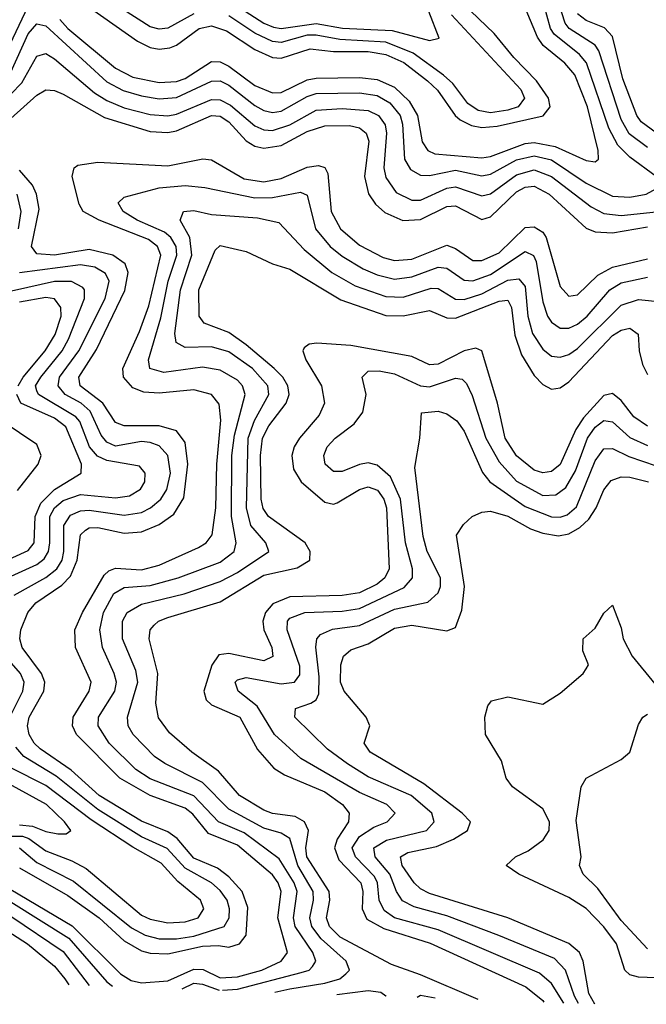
# Model space of a CAD drawing. Header units: inches. Extents: x 501365 to 657855, y 482276 to 547543.
# Tile 826 of 957: x 631270 to 632708, y 483611 to 485870. Entities that reach past the tile are written whole.
import ezdxf

# ---------------------------------------------------------------- set-up
doc = ezdxf.new("R2010")
doc.units = ezdxf.units.IN
doc.header["$MEASUREMENT"] = 0
doc.layers.add('A6438', color=7, linetype='Continuous')

msp = doc.modelspace()

# ---------------------------------------------------------------- linework, layer by layer
at = {"layer": 'A6438', "color": 5}
for points, elevation in [([(632710, 485576.6), (632668.3, 485608.3), (632650, 485641.1), (632598.7, 485798.7), (632590, 485811.3), (632530.5, 485850), (632521.7, 485861.7), (632490, 485960.1)], 3340), ([(631670, 485883.1), (631610, 485850.3), (631590, 485848.4), (631570, 485853.3), (631470, 485917.5)], 3440), ([(631235, 485785), (631290, 485900.9)], 3380), ([(631434.8, 485894.8), (631540.4, 485820.4), (631570, 485806.2), (631590, 485802.5), (631614.7, 485805.3), (631630, 485811.3), (631682.4, 485850), (631710, 485856.1), (631744.7, 485844.7), (631810, 485801.4), (631850, 485782.9), (631870, 485781.7), (631936.8, 485803.2), (631990, 485797.1), (632070, 485796.8), (632110, 485790.3), (632151.7, 485771.7), (632205.5, 485730), (632228.6, 485708.6), (632269.1, 485650), (632280.3, 485640.3), (632306.9, 485626.9), (632330, 485622.5), (632365.6, 485625.6), (632470.9, 485649.1), (632486.8, 485670), (632482.9, 485690), (632455.8, 485730), (632403.5, 485783.5), (632358.6, 485838.6), (632286.7, 485906.7)], 3420), ([(631755.7, 485910), (631830, 485862.3), (631852.9, 485852.9), (631870, 485850), (631950, 485861.4), (632010.4, 485850.4), (632125, 485845), (632210, 485822.5), (632232.4, 485827.6), (632208.8, 485888.8)], 3460), ([(632729.9, 485510), (632670, 485554.4), (632642.2, 485582.2), (632621.3, 485621.3), (632570.6, 485770.6), (632554.2, 485790), (632496.4, 485836.4), (632487.9, 485850), (632470.7, 485910.7)], 3360), ([(631362.1, 485870), (631381.1, 485850), (631490, 485759), (631530, 485738.2), (631590, 485725.8), (631630, 485727.8), (631650, 485735), (631710, 485773.8), (631730, 485773.3), (631750, 485763.2), (631810, 485719), (631850, 485702), (631870, 485703.2), (631930, 485732), (631950, 485736.1), (632050, 485737), (632090, 485732.9), (632130, 485714.9), (632163.4, 485683.4), (632182.8, 485650), (632193.3, 485590), (632206.6, 485570), (632222.5, 485562.5), (632330, 485553.2), (632350, 485556), (632430, 485585.7), (632450, 485588.2), (632498.9, 485578.9), (632570, 485546.8), (632590, 485544.1), (632597.9, 485550), (632597.4, 485570), (632572.7, 485670), (632543.6, 485743.6), (632520.8, 485770), (632470.9, 485810.9), (632457.7, 485830), (632432, 485892)], 3380), ([(632260.7, 485880.7), (632419.5, 485710), (632427.9, 485690), (632413.7, 485670), (632390, 485662.3), (632350, 485656.1), (632321.7, 485661.7), (632297.9, 485677.9), (632263.5, 485723.5), (632242.7, 485742.7), (632172.9, 485792.9), (632110, 485818.5), (632004.4, 485824.4), (631950, 485834.8), (631930, 485834.6), (631870, 485817.5), (631850, 485819.6), (631810, 485838.7), (631750, 485878.5)], 3440), ([(632730.1, 485610.1), (632695.5, 485635.5), (632685.5, 485650), (632653.9, 485733.9), (632630, 485831.3), (632611.6, 485851.6), (632570, 485867.7), (632550, 485883.5)], 3320), ([(631250.1, 485749.9), (631290, 485837.5), (631310, 485860.6), (631330, 485855.7), (631470, 485727.4), (631507.4, 485707.4), (631550, 485695.4), (631590, 485688.3), (631630, 485691.1), (631710, 485728.7), (631730, 485729.4), (631750, 485719.7), (631810, 485673.1), (631830, 485661.9), (631850, 485657.4), (631870, 485660), (631930, 485693.9), (631950, 485700.3), (632050, 485702.2), (632090, 485695.7), (632119.1, 485679.1), (632142.7, 485650), (632148.3, 485630), (632152.7, 485550), (632166.5, 485526.5), (632190, 485513), (632210, 485512.3), (632270, 485524.9), (632330, 485511.7), (632350, 485515.4), (632410, 485548.4), (632450, 485557.9), (632490, 485548.2), (632570, 485494.6), (632630, 485465.3), (632670, 485463.2), (632707.4, 485470), (632744.6, 485490)], 3360), ([(631250, 485699.1), (631275, 485725), (631310, 485786.6), (631330, 485792.3), (631350, 485780.1), (631442.2, 485702.2), (631470, 485684.3), (631510, 485668.1), (631570, 485652.8), (631610, 485649.5), (631630, 485653.3), (631710, 485686.5), (631730, 485686.2), (631754.2, 485674.2), (631810, 485626.1), (631830, 485617.1), (631850, 485615.6), (631890, 485628.9), (631950, 485662.4), (632010, 485666.3), (632070, 485661.4), (632093.4, 485650), (632108.7, 485628.7), (632111.9, 485610), (632105.4, 485530), (632110, 485508.2), (632133.5, 485473.5), (632170, 485455.6), (632190, 485456.2), (632250, 485483.1), (632270, 485486.9), (632330, 485466), (632350, 485470.7), (632410, 485514.1), (632450, 485525.2), (632490, 485510.2), (632581, 485441), (632610, 485425.4), (632650, 485420.5), (632730, 485428.8)], 3340), ([(631250, 485643), (631310, 485696.9), (631330, 485709.2), (631350, 485707.4), (631370, 485699.3), (631465.3, 485645.3), (631570, 485613.4), (631610, 485611), (631630, 485614.9), (631710, 485650.4), (631730, 485648.6), (631750, 485635.8), (631790, 485592.3), (631810, 485579.9), (631830, 485575), (631870, 485581.6), (631930, 485613.4), (631970, 485626.8), (632027, 485627), (632050, 485621.5), (632065.4, 485610), (632071.3, 485591.3), (632061.4, 485510), (632070.4, 485470.4), (632086.5, 485446.5), (632107.5, 485427.5), (632149.4, 485409.4), (632190, 485411.7), (632250, 485441.2), (632270, 485443.3), (632330, 485411.8), (632350, 485417.4), (632410, 485475.1), (632430, 485485.6), (632450, 485487.7), (632485.1, 485470), (632570, 485391.9), (632590, 485383.3), (632630, 485381.1), (632710, 485394.8)], 3320), ([(631250, 483874.8), (631391.1, 483791), (631501.6, 483681.6), (631526.3, 483666.3), (631550, 483660.4), (631610, 483665.5), (631670, 483692), (631691.3, 483691.3), (631730, 483672), (631770, 483674.5), (631825.4, 483690), (631870.3, 483710), (631884.4, 483730), (631862.4, 483810), (631870, 483870), (631863, 483890), (631850, 483908.2), (631770, 483976.4), (631703.1, 484003.1), (631667.3, 484047.3), (631650, 484061.6), (631570, 484090.5), (631500.4, 484130), (631400.7, 484230), (631391.4, 484250), (631393.2, 484270), (631429.9, 484330), (631434.2, 484350), (631398.6, 484430), (631397, 484470), (631414.3, 484510), (631464.5, 484595.5), (631474.5, 484605.5), (631490, 484611.6), (631550, 484608.1), (631590, 484619), (631680.6, 484659.4), (631698, 484670), (631711.7, 484688.3), (631720.3, 484750), (631722.7, 484850), (631731.5, 484951.5), (631727.8, 484987.8), (631710, 485010.3), (631670, 485020.7), (631590, 485013.4), (631555.4, 485015.4), (631530, 485025.8), (631508.2, 485050), (631507.1, 485070), (631545.4, 485154.6), (631566.4, 485213.6), (631594.2, 485330), (631586.3, 485350), (631565.7, 485365.7), (631452.6, 485410), (631416.1, 485430), (631407.1, 485447.1), (631390.9, 485510), (631395.2, 485530), (631403.6, 485536.4), (631450, 485542.8), (631610, 485534.9), (631690.6, 485550.6), (631710, 485548.1), (631784.9, 485504.9), (631830, 485497.8), (631870, 485505.8), (631930, 485531.7), (631955.6, 485535.6), (631970.6, 485530.6), (631977, 485517), (631984.9, 485430), (632006.1, 485390), (632050, 485352.4), (632104.2, 485324.2), (632130, 485317.6), (632170, 485320.4), (632250, 485352.5), (632270, 485345.1), (632310, 485317.5), (632330, 485317.6), (632370, 485335.3), (632430, 485393.1), (632450, 485395), (632470, 485382.7), (632477.9, 485370), (632510, 485257.6), (632530, 485236.1), (632550, 485239), (632596.2, 485283.8), (632630, 485302.1), (632710, 485321.4)], 3280), ([(631270, 483924.5), (631381.2, 483861.2), (631452.7, 483810), (631510, 483757.3), (631550, 483734.1), (631570, 483728.4), (631610, 483727.4), (631690, 483744.9), (631726.5, 483746.5), (631750, 483742.4), (631774.9, 483750), (631790, 483770), (631793.3, 483833.3), (631780.4, 483870), (631750, 483903.9), (631723.8, 483923.8), (631670, 483946.4), (631631.8, 483991.8), (631610, 484007.1), (631550, 484031.2), (631452.4, 484090), (631388.3, 484148.3), (631317.1, 484197.1), (631303.3, 484210), (631291.9, 484230), (631288.4, 484250), (631292.1, 484270), (631325.6, 484330), (631328, 484350), (631320.7, 484370), (631276.3, 484430), (631270.5, 484450), (631272.9, 484470), (631289.4, 484510), (631307.8, 484532.2), (631366.9, 484573.1), (631386.8, 484593.2), (631402.5, 484630), (631410, 484688.4), (631421, 484699), (631430, 484704), (631450, 484705.1), (631510, 484692.4), (631550, 484695.5), (631590, 484712.2), (631624, 484736), (631647.2, 484772.8), (631656, 484850), (631650, 484900.2), (631630, 484926.6), (631590, 484938.6), (631510, 484938.4), (631490, 484946.1), (631461.1, 484990), (631409.4, 485030), (631406, 485050), (631446.9, 485113.1), (631511.6, 485248.4), (631519.1, 485290), (631512.6, 485310), (631484.1, 485330), (631430, 485342.4), (631350, 485330), (631310, 485332.8), (631297.6, 485350), (631315, 485435), (631309.1, 485470), (631300, 485490), (631270, 485524.9)], 3320), ([(631735.4, 483643.4), (631770, 483646.2), (631916, 483684), (631934.5, 483690), (631942.3, 483697.7), (631949.9, 483710), (631942.4, 483730), (631902.1, 483790), (631898.4, 483810), (631906.5, 483870), (631899.6, 483890), (631865.4, 483945.4), (631785, 484005), (631726.1, 484030), (631669.6, 484089.6), (631570, 484128.5), (631536.5, 484150), (631475.7, 484210), (631450.6, 484250), (631451.2, 484270), (631488.3, 484330), (631492.1, 484350), (631487.4, 484370), (631460.2, 484430), (631454.2, 484470), (631462.4, 484510), (631486.6, 484553.4), (631510, 484567.5), (631570, 484571.8), (631634.1, 484590), (631730, 484625.2), (631762.1, 484650), (631766.6, 484670), (631756, 484730), (631757.3, 484870), (631763.3, 484916.7), (631787.3, 485010), (631781.1, 485030), (631770, 485042.9), (631730, 485065.7), (631690, 485072.5), (631600.8, 485060.8), (631569.1, 485070), (631565.5, 485090), (631594, 485186), (631610.9, 485270), (631630.5, 485330), (631629.2, 485350), (631617.1, 485370), (631602.3, 485382.3), (631540.1, 485410), (631507.4, 485430), (631496.2, 485450), (631510, 485463.1), (631590, 485484.2), (631649.8, 485489.8), (631694.7, 485485.3), (631810, 485461.1), (631850, 485461.7), (631914.4, 485474.4), (631930, 485467.5), (631948.6, 485390), (631982.4, 485350), (632010, 485327.7), (632058.5, 485298.5), (632090, 485284.7), (632130, 485275.1), (632170, 485280.2), (632230, 485302.5), (632250, 485299.6), (632290, 485272.4), (632310, 485270.9), (632350, 485285.3), (632430, 485338.1), (632448.8, 485328.8), (632455.1, 485315.1), (632470, 485222.8), (632481, 485190), (632490, 485175.8), (632510, 485162.3), (632530, 485162.6), (632550, 485171.8), (632572.1, 485190), (632623.7, 485250), (632650, 485266), (632710, 485279.2)], 3260), ([(631267.5, 485390), (631273.6, 485430), (631264.8, 485470)], 3340), ([(631855.5, 483639), (631890, 483647.1), (631970, 483659.7), (632004.4, 483670), (632018.7, 483681.3), (632027.1, 483690), (632018.9, 483710), (631961.9, 483761.9), (631940.3, 483790), (631935.6, 483810), (631944, 483850), (631943.4, 483870), (631908.4, 483930), (631890, 483991.4), (631870, 484003.6), (631830, 484015.1), (631750, 484059.2), (631690, 484120.2), (631603.4, 484163.4), (631579.6, 484179.6), (631530.7, 484230), (631519.4, 484250), (631517.7, 484270), (631541.4, 484350), (631537.1, 484377.1), (631506.2, 484450), (631506.5, 484490), (631516.7, 484510), (631550, 484529), (631647.4, 484552.6), (631730, 484581.5), (631770, 484601.5), (631841.5, 484650), (631835, 484670), (631800.9, 484710), (631790.3, 484750.3), (631794.8, 484910), (631809.1, 484950.9), (631841.7, 485010), (631839.6, 485030), (631804.6, 485070), (631750, 485108), (631710, 485119.8), (631650, 485118.2), (631629.1, 485129.1), (631626.1, 485150), (631639.3, 485250), (631665.5, 485330), (631661, 485370), (631638.3, 485410), (631646.3, 485430), (631670, 485431.9), (631710, 485423.1), (631815.6, 485415.6), (631865, 485405), (631922.7, 485342.7), (631986.2, 485290), (632039.8, 485259.8), (632110, 485235.2), (632150, 485233.6), (632214, 485254), (632230, 485253.3), (632270, 485229.1), (632290, 485228.1), (632330, 485240.9), (632390, 485272.1), (632415.3, 485275.3), (632430, 485258), (632435.6, 485190), (632446.8, 485150), (632470, 485113.8), (632490, 485098.3), (632510, 485095.5), (632530, 485101.7), (632550, 485115.5), (632650, 485214.8), (632690, 485228.1), (632742.6, 485222.6)], 3240), ([(632322.1, 483622), (632190, 483678.9), (632122.9, 483702.9), (632005.3, 483765.3), (631980.9, 483790), (631974.2, 483810), (631981.6, 483850), (631980, 483870), (631929.1, 483950), (631926.8, 483970), (631932.5, 484010), (631923.8, 484030), (631902.4, 484042.4), (631850, 484048.7), (631830, 484056.3), (631774.9, 484090), (631726.5, 484146.5), (631665.4, 484190), (631613.8, 484233.8), (631588.4, 484268.4), (631582.5, 484302.5), (631587.3, 484370), (631567.2, 484450), (631569.9, 484470), (631579, 484481), (631588.7, 484490), (631610, 484498.5), (631730, 484534.4), (631830, 484595.9), (631907.1, 484612.9), (631935.7, 484630), (631936.9, 484650), (631925.1, 484670), (631841, 484730), (631828.9, 484748.9), (631824.4, 484770), (631822.6, 484870), (631827.6, 484910), (631841.6, 484938.4), (631881.4, 484990), (631888.4, 485010), (631885.3, 485030), (631873.6, 485050), (631854.1, 485070), (631790, 485124.1), (631750, 485152.2), (631693.6, 485173.6), (631681.7, 485190), (631680.9, 485250), (631718.4, 485341.6), (631730, 485351.6), (631790, 485337.9), (631850, 485310.1), (631890, 485298), (632007.3, 485227.3), (632110, 485191.6), (632150, 485190.7), (632210, 485203.2), (632250, 485185.7), (632270, 485185), (632370, 485224.1), (632390, 485226.5), (632398.4, 485210), (632406.1, 485146.1), (632421, 485101), (632450, 485053.6), (632470, 485033.4), (632490, 485022.2), (632510, 485025.7), (632530, 485039.2), (632630, 485145.2), (632650, 485157.5), (632670, 485162.3), (632688.6, 485148.6), (632691.2, 485110), (632698.9, 485078.9), (632710, 485055.9)], 3220), ([(631257.7, 484550), (631330, 484590.2), (631355.7, 484610), (631367.6, 484630), (631371.8, 484650), (631371.3, 484710), (631386.8, 484733.2), (631410, 484743.2), (631430, 484745), (631510, 484733.6), (631550, 484739.7), (631570.7, 484750), (631594.3, 484770), (631607.9, 484792.1), (631616, 484830), (631610, 484870), (631590, 484892.1), (631570, 484900.4), (631550, 484902.3), (631490, 484891.8), (631470, 484900.6), (631457, 484917), (631432.2, 484972.2), (631411.3, 484990), (631374.9, 485010), (631358.9, 485030), (631362, 485050), (631405.9, 485110), (631466.3, 485230), (631475.5, 485270), (631467.4, 485287.4), (631442.6, 485302.6), (631410, 485307.7), (631270, 485289)], 3340), ([(631242.1, 484590), (631310, 484620.1), (631326.6, 484633.4), (631336.4, 484650), (631339.8, 484670), (631339.3, 484730), (631350, 484750), (631370, 484766.9), (631410, 484780.5), (631490, 484773), (631522.5, 484777.5), (631547.3, 484792.7), (631557.6, 484810), (631558.3, 484830), (631545.4, 484845.4), (631470, 484858.5), (631449, 484869), (631430.2, 484890.2), (631408.4, 484948.4), (631399.3, 484959.3), (631313.3, 485010), (631310, 485018.2), (631306.8, 485030), (631318.8, 485050), (631367.8, 485110), (631382.7, 485137.3), (631418.7, 485230), (631419.4, 485250), (631415.5, 485255.5), (631389.1, 485269.1), (631350, 485269.4), (631190, 485233.6)], 3360), ([(631266.9, 485030), (631278.5, 485050), (631328.8, 485110), (631351.9, 485148.1), (631365.3, 485190), (631365.1, 485210), (631350, 485229.3), (631330, 485232.7), (631270, 485221.7)], 3380), ([(632710, 484937.6), (632678.7, 484958.7), (632650, 484996.1), (632630, 485012.4), (632610, 485008), (632563.3, 484956.7), (632546.3, 484930), (632510, 484849.7), (632490, 484833.6), (632470, 484830.7), (632450, 484836.7), (632410, 484869.1), (632383.8, 484910), (632366, 484990), (632335.3, 485095.3), (632330, 485110.1), (632316.2, 485116.2), (632290, 485110), (632230, 485079.8), (632210, 485078.3), (632170, 485097.2), (632030, 485122.2), (631952.2, 485127.8), (631934.6, 485125.4), (631922.8, 485117.2), (631919.6, 485110), (631926.7, 485090), (631962.6, 485030), (631969.3, 484990), (631957.5, 484962.5), (631911.9, 484910), (631900.3, 484890), (631894.3, 484870), (631898.7, 484838.7), (631916, 484810), (631970, 484763), (631990, 484758.3), (631998.7, 484761.3), (632050, 484792.2), (632070, 484798.2), (632091, 484791), (632105.5, 484770), (632112, 484750), (632117.7, 484610), (632108.1, 484590), (632090, 484574.8), (632050, 484555.4), (632010, 484549.3), (631890, 484545.8), (631850.7, 484530), (631834.5, 484510), (631828.4, 484490), (631830.5, 484470), (631848.5, 484430), (631850.8, 484409.2), (631830, 484398.9), (631750, 484415.8), (631727.2, 484412.8), (631710.8, 484389.2), (631692.7, 484330), (631698.4, 484310), (631710, 484298.2), (631775, 484270), (631816.1, 484196.1), (631853.1, 484153.1), (631877.4, 484137.4), (631970, 484099), (632010.7, 484070), (632026.1, 484050), (632024.2, 484030), (631998.6, 483990), (631992.2, 483970), (632002.4, 483942.4), (632052.6, 483890), (632057.4, 483870), (632056.1, 483830), (632066.7, 483806.7), (632105.5, 483785.5), (632211.6, 483751.6), (632431.3, 483651.3), (632470, 483619.7), (632472.8, 483616.1)], 3180), ([(632518.3, 483614.2), (632490, 483658.7), (632462.5, 483682.5), (632230, 483782.5), (632130, 483810), (632106.2, 483826.2), (632095.2, 483850), (632091, 483890), (632084.4, 483904.4), (632040.7, 483950), (632033.3, 483970), (632050, 483996.1), (632082.6, 484017.3), (632113.6, 484030), (632131.5, 484050), (632112.1, 484070), (632050, 484097.1), (631915.1, 484175.1), (631855, 484230), (631815.1, 484295.1), (631771.5, 484330), (631764.9, 484350), (631770, 484355.5), (631790, 484361.1), (631870, 484346.2), (631900.8, 484350), (631912.7, 484367.3), (631912.7, 484387.3), (631883.9, 484470), (631884.5, 484490), (631890, 484496.8), (631924.2, 484510), (632010, 484513.3), (632050, 484519.4), (632152.3, 484567.7), (632171.3, 484590), (632171, 484610), (632155.1, 484670), (632143.5, 484770), (632121.1, 484821.1), (632090, 484847.9), (632070, 484853.3), (632050, 484849.9), (632010, 484833.5), (631990, 484833.2), (631971.3, 484850), (631967.7, 484870), (631975.4, 484890), (631994, 484910), (632037.4, 484942.6), (632057.6, 484970), (632064.9, 485010), (632055.7, 485050), (632070, 485063.5), (632095.2, 485064.8), (632130, 485057.7), (632190, 485030.3), (632210, 485027.9), (632270, 485047.9), (632285.5, 485045.5), (632295.4, 485035.4), (632307.8, 485007.8), (632339.6, 484910), (632370, 484855.5), (632410, 484811.1), (632470, 484778.7), (632500.2, 484779.8), (632523.2, 484796.8), (632544.9, 484835.1), (632572.3, 484910), (632590, 484935.1), (632610, 484950.3), (632630, 484947.6), (632670, 484911.3), (632710, 484892.8)], 3160), ([(631210, 484616.4), (631290, 484652.4), (631303.4, 484670), (631305.6, 484730), (631318.9, 484761.1), (631350, 484792.5), (631411.4, 484830), (631412, 484850), (631376.1, 484936.1), (631350, 484955.9), (631273.4, 484990), (631263.6, 485010)], 3380), ([(632552, 483612.9), (632543, 483630), (632522.3, 483690), (632496.7, 483716.7), (632369.3, 483769.3), (632250, 483814.3), (632175.2, 483835.2), (632148.7, 483848.7), (632134.8, 483870), (632119.3, 483910), (632086, 483950), (632082.6, 483970), (632112, 483988), (632203.2, 484010), (632221.2, 484030), (632215.8, 484050), (632168.3, 484090), (632070, 484133), (632022.6, 484162.6), (631976.4, 484196.4), (631901.7, 484270), (631903.1, 484290), (631938.2, 484301.8), (631950.2, 484309.8), (631956.6, 484323.5), (631957.4, 484362.6), (631949.7, 484430.3), (631952, 484450), (631960.5, 484459.5), (631988.1, 484471.9), (632050, 484479.9), (632130, 484517.7), (632206.3, 484533.7), (632230, 484555), (632235.4, 484570), (632235.4, 484590), (632205.3, 484650), (632195.5, 484684.5), (632177, 484843), (632188.1, 484910), (632191.8, 484968.2), (632230, 484972.2), (632250, 484965.7), (632273.1, 484950), (632290, 484925.8), (632331.5, 484831.5), (632348.7, 484810), (632430, 484753.3), (632490, 484729.4), (632510, 484728.9), (632525.8, 484734.2), (632547.4, 484752.6), (632590, 484858.2), (632610, 484885.3), (632630, 484886.2), (632667.6, 484867.6), (632730, 484846.7)], 3140), ([(631265.6, 484790), (631312.9, 484850), (631320, 484870), (631310, 484895.1), (631230, 484948.8)], 3420), ([(632589.4, 483611.3), (632575.8, 483635.8), (632562.7, 483710), (632554.1, 483730), (632530, 483751.2), (632390, 483810), (632210, 483865.6), (632190, 483876), (632175.4, 483890), (632147.5, 483930), (632144.1, 483950), (632160.7, 483959.3), (632226.4, 483973.6), (632265.1, 483990), (632297.8, 484010), (632304.3, 484030), (632285.6, 484050), (632197.3, 484117.3), (632074.1, 484190), (632060.3, 484210), (632073.6, 484250), (632065.2, 484270), (632014.8, 484330), (632006.5, 484350), (632006.8, 484390), (632013.3, 484410), (632030, 484424.2), (632070, 484438.2), (632130, 484474.2), (632170, 484481.2), (632250, 484467.8), (632270, 484475.5), (632284.6, 484515.4), (632290.3, 484570), (632272.2, 484687.8), (632288.1, 484711.9), (632308.4, 484730), (632330, 484740.1), (632350, 484742.9), (632390, 484730.8), (632442, 484702), (632470, 484691.8), (632506, 484686), (632530, 484690.9), (632555.3, 484704.7), (632575.8, 484724.2), (632592.3, 484750), (632610, 484791.7), (632627, 484813), (632650, 484821.4), (632670, 484820.7), (632712.7, 484810)], 3120), ([(632750, 483671.6), (632690, 483673.8), (632670, 483678.8), (632658.5, 483690), (632639.4, 483750), (632610, 483788.9), (632570, 483830.9), (632530, 483856.6), (632415, 483910), (632386.4, 483930), (632407.8, 483950), (632436.3, 483963.7), (632471.1, 483988.9), (632484.8, 484010), (632485.8, 484030), (632470, 484060.1), (632400.3, 484110), (632386.3, 484130), (632375.6, 484170), (632338.8, 484230), (632337.5, 484270), (632344.2, 484295.8), (632352.2, 484307.8), (632390, 484316.4), (632470, 484299.7), (632510, 484325.2), (632562.9, 484370), (632570, 484380.7), (632575.1, 484390), (632561.8, 484421.8), (632562.6, 484450), (632590, 484474.3), (632610, 484508.5), (632630, 484527.2), (632650, 484474.9), (632654.2, 484450), (632675.5, 484410), (632726.8, 484346.8)], 3080), ([(631247.7, 484270), (631277.6, 484330), (631280.3, 484350), (631272.1, 484370), (631219.4, 484430)], 3340), ([(632710, 483738.7), (632650, 483803.5), (632596.7, 483876.7), (632562.7, 483910), (632554.6, 483930), (632558, 483950), (632547, 484033), (632558.5, 484110), (632569.8, 484130.2), (632650, 484172.7), (632669.7, 484190), (632690, 484253), (632699.7, 484270), (632710, 484276.9)], 3060), ([(631270, 483970.4), (631310, 483936.8), (631394.1, 483894.1), (631526.7, 483786.7), (631558.3, 483770), (631590, 483761.7), (631630, 483761.5), (631670, 483767.3), (631739.1, 483790), (631750.5, 483809.5), (631751.6, 483830), (631745.9, 483850), (631730, 483872.6), (631710.1, 483890.1), (631650, 483923.5), (631608.8, 483968.8), (631550, 483995.5), (631450, 484058.1), (631354.4, 484134.4), (631280.1, 484180.1), (631261.4, 484201.4)], 3340), ([(631250, 483997.4), (631276.9, 483996.9), (631291.5, 483991.5), (631330, 483963.4), (631390, 483940.6), (631422.7, 483922.7), (631550, 483815.7), (631570, 483806.8), (631610, 483798.5), (631650, 483800.6), (631679.6, 483810), (631692.4, 483830), (631685.3, 483850), (631633.2, 483893.2), (631595.2, 483935.2), (631530, 483971.6), (631434.3, 484034.3), (631330, 484113.4), (631250, 484154)], 3360), ([(631270, 484023.2), (631299.7, 484019.7), (631330, 484007.5), (631357.7, 484002.3), (631377.3, 484002.7), (631387.8, 484010), (631373.5, 484030), (631332.1, 484070), (631230, 484125.6)], 3380), ([(631250, 483846.1), (631383.4, 483763.4), (631470, 483662.7), (631483, 483652.6)], 3260), ([(631250, 483813.8), (631370, 483732.6), (631429.6, 483654.6)], 3240), ([(631230, 483787.3), (631288.3, 483750), (631350, 483699.2), (631374.3, 483670), (631382.9, 483656.3)], 3220), ([(631643.1, 483646.8), (631670, 483659.8), (631690, 483657.5), (631728.1, 483643.7)], 3260), ([(631998.1, 483633.8), (632070, 483642.8), (632099, 483639), (632110.5, 483630.5), (632111, 483629.7)], 3220), ([(632190, 483631.5), (632181.8, 483627.1)], 3240), ([(632223.5, 483625.6), (632190, 483631.5)], 3240)]:
    msp.add_lwpolyline(points, dxfattribs=dict(at, elevation=elevation))

doc.saveas('drawing.dxf')
